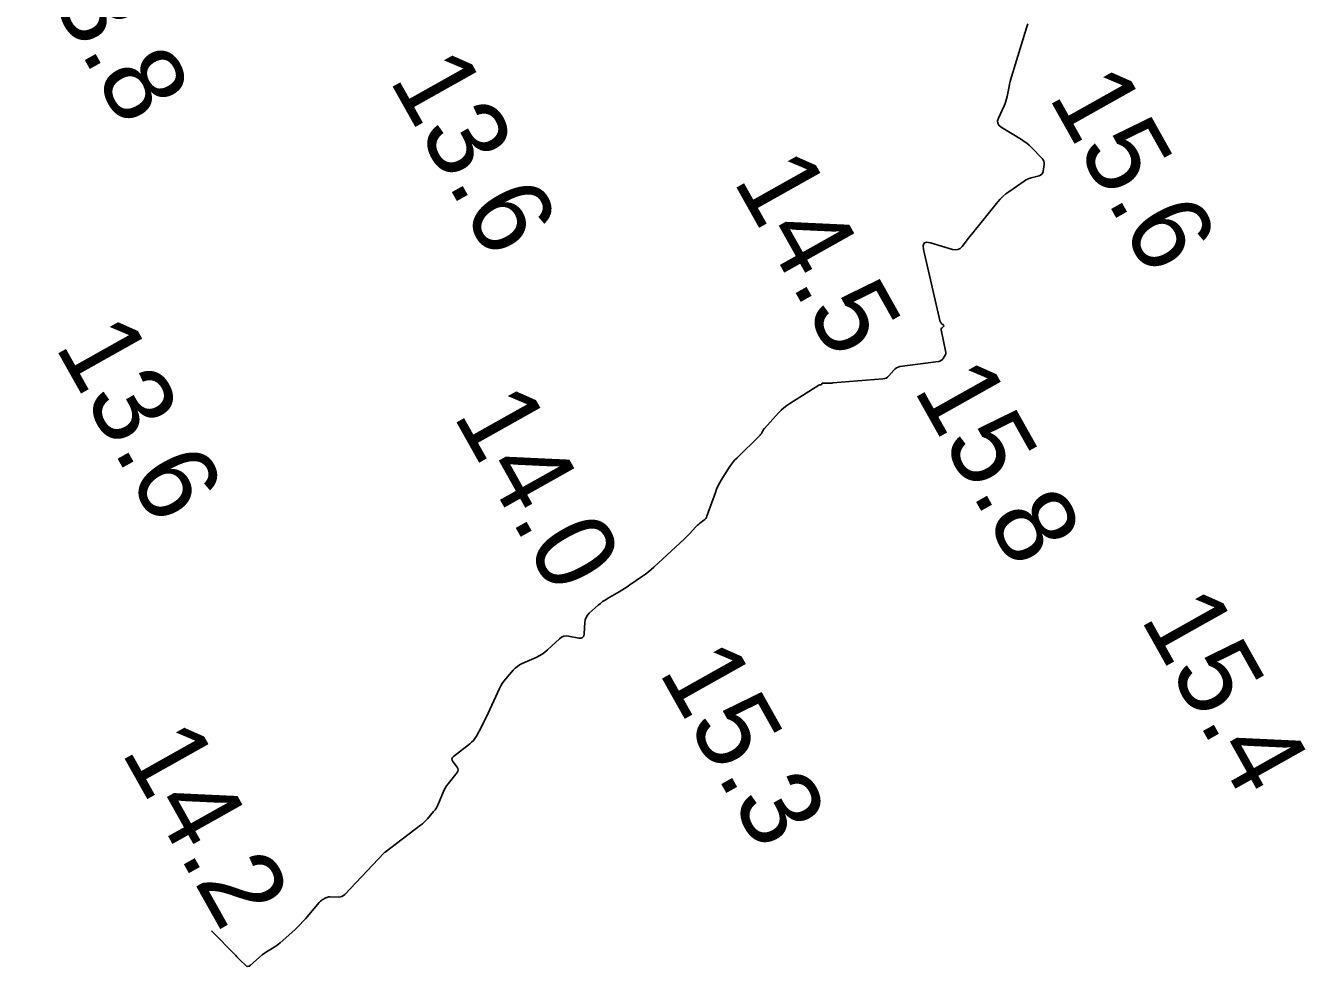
# Model space of a CAD drawing. Extents: x 1023796 to 1112670, y 656573 to 837340.
# Drawn here: x 1108643.4 to 1108723.1, y 682770.8 to 682829.4 of the extents above; entities that cross this region are included whole.
import ezdxf

# ---------------------------------------------------------------- set-up
doc = ezdxf.new("R2010")
doc.units = 0
doc.layers.add('V-CHAN-CONT-15FT', color=7, linetype='Continuous')
doc.layers.add('V-TOPO-SOUN', color=7, linetype='Continuous')

msp = doc.modelspace()

# ---------------------------------------------------------------- linework, layer by layer
at = {"layer": 'V-CHAN-CONT-15FT'}
msp.add_lwpolyline([(1108654.969, 682772.995), (1108656.474, 682771.455), (1108656.548, 682771.379), (1108656.623, 682771.304), (1108656.698, 682771.23), (1108656.773, 682771.156), (1108657.076, 682770.86), (1108657.152, 682770.805), (1108657.229, 682770.784), (1108657.307, 682770.8), (1108657.387, 682770.852), (1108658.127, 682771.496), (1108658.213, 682771.567), (1108658.302, 682771.634), (1108658.394, 682771.697), (1108658.489, 682771.756), (1108658.875, 682771.981), (1108658.97, 682772.04), (1108659.061, 682772.103), (1108659.15, 682772.171), (1108659.235, 682772.243), (1108660.153, 682773.066), (1108660.33, 682773.23), (1108660.5, 682773.4), (1108660.664, 682773.576), (1108660.822, 682773.758), (1108661.666, 682774.767), (1108661.711, 682774.816), (1108661.759, 682774.859), (1108661.811, 682774.897), (1108661.867, 682774.931), (1108662.099, 682775.055), (1108662.158, 682775.082), (1108662.219, 682775.101), (1108662.282, 682775.112), (1108662.347, 682775.115), (1108662.888, 682775.108), (1108662.996, 682775.117), (1108663.095, 682775.146), (1108663.185, 682775.196), (1108663.267, 682775.267), (1108665.71, 682777.841), (1108665.732, 682777.864), (1108665.754, 682777.888), (1108665.76, 682777.893), (1108665.766, 682777.899), (1108665.772, 682777.904), (1108665.778, 682777.909), (1108667.998, 682779.586), (1108668.112, 682779.677), (1108668.222, 682779.774), (1108668.325, 682779.877), (1108668.424, 682779.985), (1108668.808, 682780.43), (1108668.899, 682780.545), (1108668.979, 682780.665), (1108669.05, 682780.792), (1108669.11, 682780.925), (1108669.377, 682781.586), (1108669.445, 682781.739), (1108669.524, 682781.885), (1108669.613, 682782.026), (1108669.712, 682782.16), (1108670.266, 682782.856), (1108670.318, 682782.942), (1108670.335, 682783.029), (1108670.319, 682783.116), (1108670.27, 682783.203), (1108670.003, 682783.554), (1108669.955, 682783.639), (1108669.946, 682783.719), (1108669.976, 682783.794), (1108670.044, 682783.864), (1108671.054, 682784.643), (1108671.177, 682784.749), (1108671.287, 682784.866), (1108671.384, 682784.993), (1108671.469, 682785.132), (1108671.78, 682785.709), (1108671.857, 682785.853), (1108671.932, 682785.999), (1108672.004, 682786.146), (1108672.074, 682786.294), (1108672.913, 682788.099), (1108672.994, 682788.258), (1108673.085, 682788.41), (1108673.186, 682788.556), (1108673.298, 682788.694), (1108673.766, 682789.235), (1108673.888, 682789.363), (1108674.023, 682789.475), (1108674.168, 682789.571), (1108674.326, 682789.653), (1108675.186, 682790.04), (1108675.379, 682790.136), (1108675.562, 682790.246), (1108675.736, 682790.371), (1108675.901, 682790.511), (1108676.656, 682791.202), (1108676.78, 682791.294), (1108676.914, 682791.35), (1108677.058, 682791.372), (1108677.212, 682791.359), (1108677.848, 682791.236), (1108677.989, 682791.229), (1108678.092, 682791.271), (1108678.157, 682791.36), (1108678.186, 682791.498), (1108678.23, 682792.213), (1108678.255, 682792.379), (1108678.31, 682792.531), (1108678.395, 682792.668), (1108678.509, 682792.791), (1108679.058, 682793.284), (1108679.195, 682793.401), (1108679.338, 682793.51), (1108679.486, 682793.612), (1108679.639, 682793.707), (1108680.36, 682794.126), (1108680.531, 682794.227), (1108680.701, 682794.332), (1108680.868, 682794.44), (1108681.033, 682794.551), (1108681.825, 682795.095), (1108682.01, 682795.226), (1108682.189, 682795.364), (1108682.363, 682795.508), (1108682.531, 682795.659), (1108684.438, 682797.423), (1108684.523, 682797.504), (1108684.606, 682797.586), (1108684.688, 682797.669), (1108684.767, 682797.755), (1108685.127, 682798.147), (1108685.186, 682798.208), (1108685.247, 682798.266), (1108685.31, 682798.321), (1108685.377, 682798.374), (1108685.647, 682798.577), (1108685.71, 682798.631), (1108685.763, 682798.693), (1108685.806, 682798.761), (1108685.839, 682798.838), (1108686.362, 682800.312), (1108686.439, 682800.512), (1108686.526, 682800.707), (1108686.623, 682800.897), (1108686.73, 682801.083), (1108687.178, 682801.815), (1108687.296, 682801.994), (1108687.424, 682802.164), (1108687.562, 682802.326), (1108687.711, 682802.48), (1108689.12, 682803.846), (1108689.152, 682803.879), (1108689.18, 682803.915), (1108689.206, 682803.953), (1108689.229, 682803.993), (1108689.315, 682804.158), (1108689.337, 682804.198), (1108689.363, 682804.237), (1108689.39, 682804.274), (1108689.42, 682804.309), (1108690.303, 682805.27), (1108690.466, 682805.436), (1108690.638, 682805.59), (1108690.821, 682805.732), (1108691.013, 682805.863), (1108692.817, 682807.002), (1108692.829, 682807.009), (1108692.842, 682807.013), (1108692.855, 682807.016), (1108692.868, 682807.017), (1108692.924, 682807.015), (1108692.937, 682807.016), (1108692.949, 682807.02), (1108692.958, 682807.028), (1108692.966, 682807.038), (1108692.996, 682807.09), (1108693.004, 682807.101), (1108693.014, 682807.109), (1108693.026, 682807.113), (1108693.039, 682807.115), (1108693.419, 682807.121), (1108693.488, 682807.122), (1108693.556, 682807.125), (1108693.624, 682807.129), (1108693.692, 682807.134), (1108696.792, 682807.385), (1108696.904, 682807.404), (1108697.005, 682807.444), (1108697.096, 682807.503), (1108697.176, 682807.583), (1108697.478, 682807.942), (1108697.559, 682808.022), (1108697.649, 682808.084), (1108697.75, 682808.127), (1108697.861, 682808.152), (1108700.269, 682808.47), (1108700.299, 682808.476), (1108700.327, 682808.485), (1108700.355, 682808.498), (1108700.381, 682808.513), (1108700.482, 682808.583), (1108700.507, 682808.601), (1108700.529, 682808.622), (1108700.548, 682808.645), (1108700.566, 682808.67), (1108700.688, 682808.862), (1108700.71, 682808.903), (1108700.722, 682808.946), (1108700.726, 682808.991), (1108700.72, 682809.037), (1108700.425, 682810.439), (1108700.422, 682810.473), (1108700.427, 682810.503), (1108700.442, 682810.53), (1108700.465, 682810.554), (1108700.575, 682810.645), (1108700.596, 682810.667), (1108700.602, 682810.69), (1108700.595, 682810.712), (1108700.574, 682810.734), (1108700.452, 682810.832), (1108700.425, 682810.857), (1108700.403, 682810.886), (1108700.386, 682810.918), (1108700.375, 682810.953), (1108699.325, 682815.444), (1108699.301, 682815.691), (1108699.367, 682815.843), (1108699.522, 682815.9), (1108699.767, 682815.862), (1108701.147, 682815.457), (1108701.319, 682815.43), (1108701.476, 682815.452), (1108701.616, 682815.524), (1108701.74, 682815.646), (1108702.207, 682816.235), (1108702.323, 682816.382), (1108702.44, 682816.529), (1108702.558, 682816.675), (1108702.675, 682816.822), (1108703.962, 682818.421), (1108704.115, 682818.597), (1108704.279, 682818.761), (1108704.454, 682818.913), (1108704.641, 682819.052), (1108705.595, 682819.71), (1108705.698, 682819.775), (1108705.806, 682819.83), (1108705.918, 682819.876), (1108706.035, 682819.912), (1108706.538, 682820.045), (1108706.632, 682820.082), (1108706.704, 682820.14), (1108706.753, 682820.217), (1108706.781, 682820.314), (1108706.849, 682820.743), (1108706.855, 682820.847), (1108706.837, 682820.943), (1108706.796, 682821.032), (1108706.732, 682821.113), (1108706.057, 682821.806), (1108705.916, 682821.943), (1108705.767, 682822.07), (1108705.61, 682822.187), (1108705.446, 682822.295), (1108704.168, 682823.082), (1108704.035, 682823.192), (1108703.963, 682823.32), (1108703.952, 682823.467), (1108704.001, 682823.633), (1108704.353, 682824.395), (1108704.414, 682824.539), (1108704.466, 682824.686), (1108704.51, 682824.836), (1108704.545, 682824.989), (1108704.667, 682825.605), (1108704.7, 682825.758), (1108704.736, 682825.911), (1108704.777, 682826.062), (1108704.821, 682826.213), (1108705.756, 682829.256), (1108705.795, 682829.383), (1108705.835, 682829.509)], dxfattribs=at)

# ---------------------------------------------------------------- texts
at = {"layer": 'V-TOPO-SOUN'}
for s, p in [('13.8 ', (1108643.132, 682834.273)), ('13.6 ', (1108666.005, 682826.045)), ('15.6 ', (1108707.085, 682824.995)), ('14.5 ', (1108687.429, 682819.759)), ('13.6 ', (1108645.175, 682809.435)), ('15.8 ', (1108698.672, 682806.743)), ('14.0 ', (1108669.985, 682805.124)), ('15.4 ', (1108712.812, 682792.473)), ('15.3 ', (1108682.792, 682789.163)), ('14.2 ', (1108649.305, 682784.166))]:
    msp.add_text(s, height=5, rotation=299.30014, dxfattribs=at).set_placement(p)

doc.saveas('drawing.dxf')
